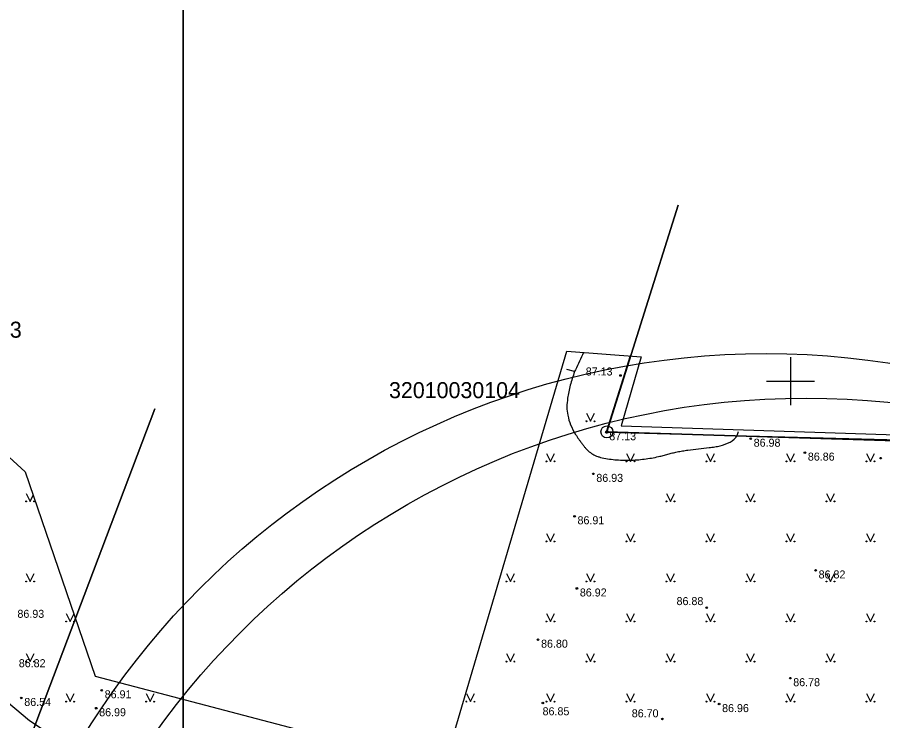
# Model space of a CAD drawing. Extents: x 576692 to 577659, y 273254 to 273799.
# Drawn here: x 577451.7 to 577505.8, y 273428.8 to 273472.7 of the extents above; entities that cross this region are included whole.
import ezdxf

# ---------------------------------------------------------------- set-up
doc = ezdxf.new("R2010")
doc.units = 0
for name, color, linetype in [('BUVE_BDET_####_####_#', 7, 'Continuous'), ('BUVE_EKAS_BPAL_####_#', 7, 'Continuous'), ('BUVE_EKAS_RAKS_TKST_#', 7, 'Continuous'), ('CELI_TAKA_####_####_#', 7, 'Continuous'), ('CKOM_ELEM_####_####_#', 7, 'Continuous'), ('ELEK_ELEM_####_####_#', 7, 'Continuous'), ('ELEK_VADP_VSPR_####_#', 7, 'Continuous'), ('GEOD_SITP_####_TKST_#', 7, 'Continuous'), ('HIDT_REZV_####_TKST_#', 7, 'Continuous'), ('LKAN_ELEM_PAST_TKST_#', 7, 'Continuous'), ('RAMI_UZMR_####_####_#', 7, 'Continuous'), ('RELJ_ELEM_####_####_#', 7, 'Continuous'), ('SILT_VADP_UDEN_####_#', 7, 'Continuous')]:
    doc.layers.add(name, color=color, linetype=linetype)

msp = doc.modelspace()

# ---------------------------------------------------------------- linework, layer by layer
at = {"layer": 'BUVE_BDET_####_####_#'}
msp.add_lwpolyline([(577489.994, 273451.581), (577488.479, 273446.815), (577534.733, 273445.612), (577536.715, 273454.18)], dxfattribs=at)
at = {"layer": 'BUVE_EKAS_RAKS_TKST_#'}
for radius in [0.375, 0.0702]:
    msp.add_circle((577488.53, 273446.84), radius, dxfattribs=at)
at = {"layer": 'CELI_TAKA_####_####_#'}
msp.add_lwpolyline([(577405.2, 273487.348), (577452.189, 273444.346), (577456.559, 273431.587), (577478.341, 273425.873), (577486.021, 273451.871), (577490.672, 273451.531), (577489.422, 273447.212), (577534.643, 273445.737), (577535.261, 273448.657), (577565.483, 273447.437), (577587.681, 273513.681), (577602.056, 273510.387), (577616.261, 273508.586), (577600.316, 273457.536), (577582.857, 273411.886)], dxfattribs=at)
at = {"layer": 'CKOM_ELEM_####_####_#'}
for p, q in [((577500, 273451.5), (577500, 273450)), ((577498.5, 273450), (577500, 273450)), ((577500, 273450), (577500, 273448.5)), ((577500, 273450), (577501.5, 273450))]:
    msp.add_line(p, q, dxfattribs=at)
at = {"layer": 'ELEK_ELEM_####_####_#'}
msp.add_lwpolyline([(577431.446, 273433.794), (577439.287, 273433.5), (577443.622, 273433.428), (577448.64, 273432.011), (577452.453, 273428.814), (577456.965, 273425.862), (577459.224, 273423.687), (577462.829, 273419.732), (577467.389, 273414.302), (577473.49, 273406.901), (577477.566, 273402.347)], dxfattribs=at)
at = {"layer": 'ELEK_VADP_VSPR_####_#'}
for centre in [(577498.474, 273401.727), (577500.973, 273398.95)]:
    msp.add_circle(centre, 50, dxfattribs=at)
at = {"layer": 'GEOD_SITP_####_TKST_#'}
msp.add_line((577486.511, 273450.6), (577486.027, 273450.726), dxfattribs=at)
for points in [[(577487.071, 273451.795), (577486.56, 273450.709), (577486.511, 273450.599)], [(577486.511, 273450.6), (577486.245, 273449.746), (577486.08, 273448.937), (577486.029, 273448.393), (577486.089, 273447.878), (577486.263, 273447.283), (577486.579, 273446.681), (577486.776, 273446.383), (577486.881, 273446.234), (577486.99, 273446.085), (577487.111, 273445.93), (577487.237, 273445.788), (577487.503, 273445.547), (577487.796, 273445.367), (577487.955, 273445.3), (577488.038, 273445.274), (577488.124, 273445.251), (577489.033, 273445.103), (577489.952, 273445.072), (577490.867, 273445.141), (577491.319, 273445.209), (577491.765, 273445.297), (577492.053, 273445.367), (577492.341, 273445.444), (577492.628, 273445.522), (577492.916, 273445.591), (577493.248, 273445.652), (577493.581, 273445.701), (577494.254, 273445.778), (577494.928, 273445.856), (577495.265, 273445.907), (577495.599, 273445.972), (577496.67, 273446.63), (577496.752, 273446.864)]]:
    msp.add_spline(points, degree=3, dxfattribs=at)
at = {"layer": 'LKAN_ELEM_PAST_TKST_#'}
for p, q in [((577487.25, 273448), (577487.5, 273447.5)), ((577487.5, 273447.5), (577487.75, 273448)), ((577484.75, 273445.5), (577485, 273445)), ((577485, 273445), (577485.25, 273445.5)), ((577489.75, 273445.5), (577490, 273445)), ((577490, 273445), (577490.25, 273445.5)), ((577494.75, 273445.5), (577495, 273445)), ((577495, 273445), (577495.25, 273445.5)), ((577499.75, 273445.5), (577500, 273445)), ((577500, 273445), (577500.25, 273445.5)), ((577504.75, 273445.5), (577505, 273445)), ((577505, 273445), (577505.25, 273445.5)), ((577452.25, 273443), (577452.5, 273442.5)), ((577452.5, 273442.5), (577452.691, 273442.882)), ((577492.25, 273443), (577492.5, 273442.5)), ((577492.5, 273442.5), (577492.75, 273443)), ((577497.25, 273443), (577497.5, 273442.5)), ((577497.5, 273442.5), (577497.75, 273443)), ((577502.25, 273443), (577502.5, 273442.5)), ((577502.5, 273442.5), (577502.75, 273443)), ((577484.75, 273440.5), (577485, 273440)), ((577485, 273440), (577485.25, 273440.5)), ((577489.75, 273440.5), (577490, 273440)), ((577490, 273440), (577490.25, 273440.5)), ((577494.75, 273440.5), (577495, 273440)), ((577495, 273440), (577495.25, 273440.5)), ((577499.75, 273440.5), (577500, 273440)), ((577500, 273440), (577500.25, 273440.5)), ((577504.75, 273440.5), (577505, 273440)), ((577505, 273440), (577505.25, 273440.5)), ((577452.25, 273438), (577452.5, 273437.5)), ((577452.5, 273437.5), (577452.75, 273438)), ((577482.25, 273438), (577482.5, 273437.5)), ((577482.5, 273437.5), (577482.75, 273438)), ((577487.25, 273438), (577487.5, 273437.5)), ((577487.5, 273437.5), (577487.75, 273438)), ((577492.25, 273438), (577492.5, 273437.5)), ((577492.5, 273437.5), (577492.75, 273438)), ((577497.25, 273438), (577497.5, 273437.5)), ((577497.5, 273437.5), (577497.75, 273438)), ((577502.25, 273438), (577502.5, 273437.5)), ((577502.5, 273437.5), (577502.75, 273438)), ((577454.75, 273435.5), (577455, 273435)), ((577455, 273435), (577455.232, 273435.464)), ((577484.75, 273435.5), (577485, 273435)), ((577485, 273435), (577485.25, 273435.5)), ((577489.75, 273435.5), (577490, 273435)), ((577490, 273435), (577490.25, 273435.5)), ((577494.75, 273435.5), (577495, 273435)), ((577495, 273435), (577495.25, 273435.5)), ((577499.75, 273435.5), (577500, 273435)), ((577500, 273435), (577500.25, 273435.5)), ((577504.75, 273435.5), (577505, 273435)), ((577505, 273435), (577505.25, 273435.5)), ((577452.25, 273433), (577452.5, 273432.5)), ((577452.5, 273432.5), (577452.75, 273433)), ((577482.25, 273433), (577482.5, 273432.5)), ((577482.5, 273432.5), (577482.75, 273433)), ((577487.25, 273433), (577487.5, 273432.5)), ((577487.5, 273432.5), (577487.75, 273433)), ((577492.25, 273433), (577492.5, 273432.5)), ((577492.5, 273432.5), (577492.75, 273433)), ((577497.25, 273433), (577497.5, 273432.5)), ((577497.5, 273432.5), (577497.75, 273433)), ((577502.25, 273433), (577502.5, 273432.5)), ((577502.5, 273432.5), (577502.75, 273433)), ((577454.75, 273430.5), (577455, 273430)), ((577455, 273430), (577455.25, 273430.5)), ((577459.75, 273430.5), (577460, 273430)), ((577460, 273430), (577460.25, 273430.5)), ((577479.75, 273430.5), (577480, 273430)), ((577480, 273430), (577480.25, 273430.5)), ((577484.75, 273430.5), (577485, 273430)), ((577484.75, 273430.5), (577485, 273430)), ((577485, 273430), (577485.25, 273430.5)), ((577485, 273430), (577485.25, 273430.5)), ((577489.75, 273430.5), (577490, 273430)), ((577489.75, 273430.5), (577490, 273430)), ((577490, 273430), (577490.25, 273430.5)), ((577490, 273430), (577490.25, 273430.5)), ((577494.75, 273430.5), (577495, 273430)), ((577495, 273430), (577495.25, 273430.5)), ((577499.75, 273430.5), (577500, 273430)), ((577500, 273430), (577500.25, 273430.5)), ((577504.75, 273430.5), (577505, 273430)), ((577505, 273430), (577505.25, 273430.5))]:
    msp.add_line(p, q, dxfattribs=at)
for centre, radius in [((577487.25, 273447.5), 0.028), ((577487.75, 273447.5), 0.0263), ((577484.75, 273445), 0.028), ((577485.25, 273445), 0.0263), ((577489.75, 273445), 0.028), ((577490.25, 273445), 0.0263), ((577494.75, 273445), 0.028), ((577495.25, 273445), 0.0263), ((577499.75, 273445), 0.028), ((577500.25, 273445), 0.0263), ((577504.75, 273445), 0.028), ((577505.25, 273445), 0.0263), ((577452.25, 273442.5), 0.028), ((577452.75, 273442.5), 0.0263), ((577492.25, 273442.5), 0.028), ((577492.75, 273442.5), 0.0263), ((577497.25, 273442.5), 0.028), ((577497.75, 273442.5), 0.0263), ((577502.25, 273442.5), 0.028), ((577502.75, 273442.5), 0.0263), ((577484.75, 273440), 0.028), ((577485.25, 273440), 0.0263), ((577489.75, 273440), 0.028), ((577490.25, 273440), 0.0263), ((577494.75, 273440), 0.028), ((577495.25, 273440), 0.0263), ((577499.75, 273440), 0.028), ((577500.25, 273440), 0.0263), ((577504.75, 273440), 0.028), ((577505.25, 273440), 0.0263), ((577452.25, 273437.5), 0.028), ((577452.75, 273437.5), 0.0263), ((577482.25, 273437.5), 0.028), ((577482.75, 273437.5), 0.0263), ((577487.25, 273437.5), 0.028), ((577487.75, 273437.5), 0.0263), ((577492.25, 273437.5), 0.028), ((577492.75, 273437.5), 0.0263), ((577497.25, 273437.5), 0.028), ((577497.75, 273437.5), 0.0263), ((577502.25, 273437.5), 0.028), ((577502.75, 273437.5), 0.0263), ((577454.75, 273435), 0.028), ((577455.25, 273435), 0.0263), ((577484.75, 273435), 0.028), ((577485.25, 273435), 0.0263), ((577489.75, 273435), 0.028), ((577490.25, 273435), 0.0263), ((577494.75, 273435), 0.028), ((577495.25, 273435), 0.0263), ((577499.75, 273435), 0.028), ((577500.25, 273435), 0.0263), ((577504.75, 273435), 0.028), ((577505.25, 273435), 0.0263), ((577452.25, 273432.5), 0.028), ((577452.75, 273432.5), 0.0263), ((577482.25, 273432.5), 0.028), ((577482.75, 273432.5), 0.0263), ((577487.25, 273432.5), 0.028), ((577487.75, 273432.5), 0.0263), ((577492.25, 273432.5), 0.028), ((577492.75, 273432.5), 0.0263), ((577497.25, 273432.5), 0.028), ((577497.75, 273432.5), 0.0263), ((577502.25, 273432.5), 0.028), ((577502.75, 273432.5), 0.0263), ((577454.75, 273430), 0.028), ((577455.25, 273430), 0.0263), ((577459.75, 273430), 0.028), ((577460.25, 273430), 0.0263), ((577479.75, 273430), 0.028), ((577480.25, 273430), 0.0263), ((577484.75, 273430), 0.028), ((577484.75, 273430), 0.028), ((577485.25, 273430), 0.0263), ((577485.25, 273430), 0.0263), ((577489.75, 273430), 0.028), ((577489.75, 273430), 0.028), ((577490.25, 273430), 0.0263), ((577490.25, 273430), 0.0263), ((577494.75, 273430), 0.028), ((577495.25, 273430), 0.0263), ((577499.75, 273430), 0.028), ((577500.25, 273430), 0.0263), ((577504.75, 273430), 0.028), ((577505.25, 273430), 0.0263)]:
    msp.add_circle(centre, radius, dxfattribs=at)
at = {"layer": 'RAMI_UZMR_####_####_#'}
for points in [[(577264.833, 273540.966), (577264.833, 273254.354), (577462.049, 273254.354), (577462.049, 273540.966)], [(577462.049, 273540.966), (577462.049, 273254.354), (577659.265, 273254.354), (577659.265, 273540.966)]]:
    msp.add_lwpolyline(points, close=True, dxfattribs=at)
at = {"layer": 'RELJ_ELEM_####_####_#'}
for centre in [(577489.383, 273450.36), (577488.496, 273446.819), (577497.516, 273446.413), (577500.9, 273445.546), (577505.629, 273445.197), (577487.684, 273444.219), (577486.51, 273441.572), (577501.572, 273438.191), (577486.656, 273437.065), (577494.765, 273435.862), (577484.232, 273433.867), (577499.987, 273431.463), (577451.946, 273430.23), (577456.97, 273430.708), (577484.527, 273429.91), (577495.542, 273429.846), (577456.626, 273429.589), (577491.997, 273428.922)]:
    msp.add_circle(centre, 0.05, dxfattribs=at)
at = {"layer": 'SILT_VADP_UDEN_####_#'}
for points in [[(577460.291, 273448.287), (577398.842, 273286.137), (577289.601, 273346.432), (577272.786, 273380.42), (577302.254, 273414.066), (577315.625, 273397.603), (577368.017, 273418.909), (577393.627, 273501.735), (577402.179, 273529.391)], [(577538.843, 273463.784), (577534.68, 273445.41), (577488.53, 273446.84), (577492.983, 273460.986)], [(577492.983, 273460.986), (577488.53, 273446.84), (577534.68, 273445.41), (577538.843, 273463.784)], [(577492.983, 273460.986), (577488.53, 273446.84), (577534.68, 273445.41), (577538.843, 273463.784)], [(577460.819, 273281.88), (577398.842, 273286.137), (577460.291, 273448.287)], [(577460.819, 273281.88), (577398.842, 273286.137), (577460.291, 273448.287)]]:
    msp.add_lwpolyline(points, dxfattribs=at)

# ---------------------------------------------------------------- texts
at = {"layer": 'BUVE_EKAS_BPAL_####_#'}
for s, p in [('32010030103', (577443.793, 273452.719)), ('32010030104', (577474.918, 273448.945))]:
    msp.add_text(s, height=1, dxfattribs=at).set_placement(p)
at = {"layer": 'HIDT_REZV_####_TKST_#'}
for s, p in [(' 87.13', (577487.024, 273450.36)), (' 87.13', (577488.496, 273446.319)), (' 86.98', (577497.516, 273445.913)), (' 86.86', (577500.9, 273445.046)), (' 86.93', (577487.684, 273443.719)), (' 86.91', (577486.51, 273441.072)), (' 86.82', (577501.572, 273437.691)), (' 86.92', (577486.656, 273436.565)), (' 86.88', (577492.697, 273436.026)), (' 86.93', (577451.518, 273435.232)), (' 86.80', (577484.232, 273433.367)), (' 86.82', (577451.603, 273432.149)), (' 86.78', (577499.987, 273430.963)), (' 86.91', (577456.97, 273430.208)), (' 86.54', (577451.946, 273429.73)), (' 86.96', (577495.542, 273429.346)), (' 86.99', (577456.626, 273429.089)), (' 86.85', (577484.328, 273429.148)), (' 86.70', (577489.899, 273429.022))]:
    msp.add_text(s, height=0.5, dxfattribs=at).set_placement(p)

doc.saveas('drawing.dxf')
